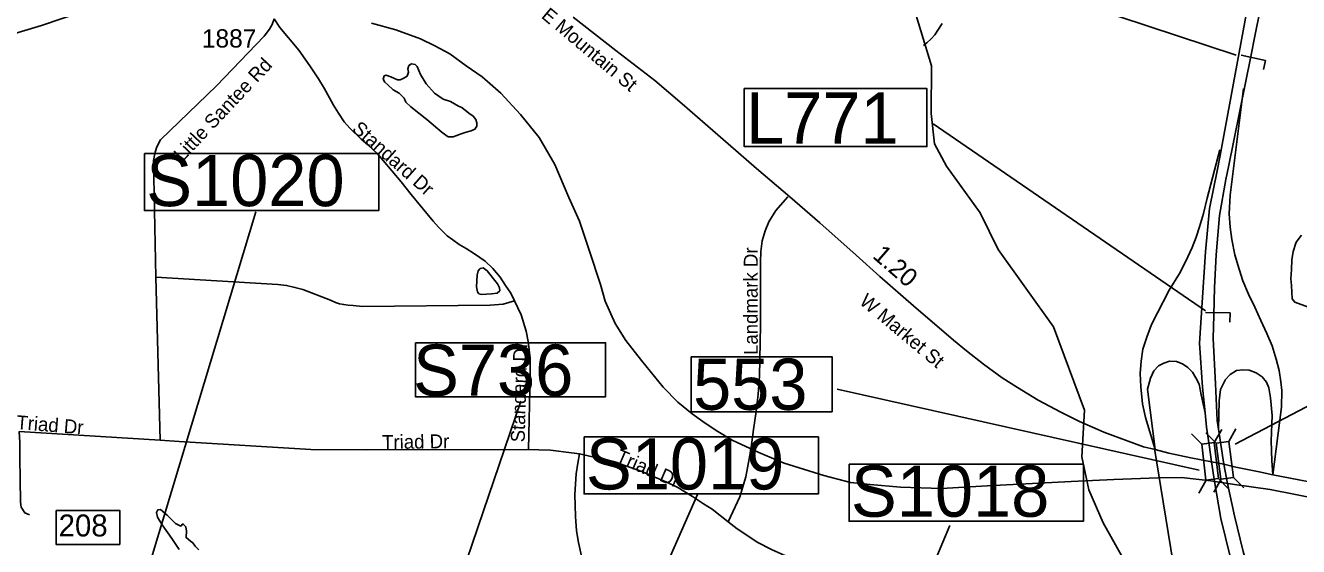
# Model space of a CAD drawing. Extents: x 1662474 to 1856135, y 779280 to 917889.
# Drawn here: x 1706360 to 1715048, y 853959 to 857518 of the extents above; entities that cross this region are included whole.
import ezdxf

# ---------------------------------------------------------------- set-up
doc = ezdxf.new("R2010")
doc.units = 0
for name, color, linetype in [('Exist Hydrographic Misc Water Feature', 7, 'Continuous'), ('Exist Hydrographic Pond Under 1500 Sq Ft', 7, 'Continuous'), ('Exist Railroad Mainline', 7, 'Continuous'), ('Exist Road Non-System Type 51', 7, 'Continuous'), ('Exist Road Non-System Type 51 Label', 7, 'Continuous'), ('Exist Road Primary Interstate Interchange CELL', 7, 'Continuous'), ('Exist Road Primary Interstate Structure Ovrhead Sign CELL', 7, 'Continuous'), ('Exist Road Primary NC Divided Attributed', 7, 'Continuous'), ('Exist Road Primary NC Ramp 1 Lane Attributed', 7, 'Continuous'), ('Exist Road Primary NC Structure Ovrhead Sign Number Label', 7, 'Continuous'), ('Exist Road Primary NC Structure Standard Bridge CELL', 7, 'Continuous'), ('Exist Road Primary NC Structure Standard Bridge Number Label', 7, 'Continuous'), ('Exist Road Primary US Structure Cantilever Sign CELL', 7, 'Continuous'), ('Exist Road Primary US Structure Cantilever Sign Number Label', 7, 'Continuous'), ('Exist Road Secondary Mileage Hundredths English Label', 7, 'Continuous'), ('Exist Road Secondary Type 51 Attributed', 7, 'Continuous'), ('Exist Road Secondary Type 51 Label', 7, 'Continuous'), ('Exist Road Secondary Type 51 Number Label', 7, 'Continuous')]:
    doc.layers.add(name, color=color, linetype=linetype)

msp = doc.modelspace()

# ---------------------------------------------------------------- linework, layer by layer
at = {"layer": 'Exist Hydrographic Misc Water Feature'}
for points in [[(1713904.2, 853094.4), (1713965.2, 853385.2), (1713935.1, 853727.2), (1713714.2, 854122.4), (1713616.2, 854347.6), (1713568.2, 854571.8), (1713588.2, 854889.8), (1713376.1, 855458.7), (1712998.1, 855988.3), (1712875.1, 856237), (1712645.1, 856556.8), (1712563.1, 856709.4), (1712540.1, 856916.7), (1712543.1, 857241.7), (1712365.1, 857826.2)], [(1712615.6, 857530.6), (1712565.3, 857454.5), (1712541.1, 857426.3), (1712511, 857399), (1712487.8, 857379.8)]]:
    msp.add_lwpolyline(points, dxfattribs=at)
at = {"layer": 'Exist Hydrographic Pond Under 1500 Sq Ft'}
for points in [[(1709334.4, 856776.5), (1709279.1, 856757), (1709244.9, 856757), (1709204.2, 856786.2), (1709098.5, 856875.7), (1708991.1, 856961.8), (1708957, 856992.7), (1708944, 857022), (1708911.4, 857056.2), (1708869.1, 857078.9), (1708833.3, 857113.1), (1708812.2, 857130.9), (1708800.8, 857150.5), (1708808.9, 857173.2), (1708822, 857178.1), (1708854.5, 857166.7), (1708898.4, 857147.2), (1708917.9, 857147.2), (1708937.5, 857155.3), (1708965.1, 857171.6), (1708974.9, 857199.2), (1708970, 857220.4), (1708976.5, 857243.1), (1708994.4, 857256.1), (1709018.8, 857251.3), (1709033.4, 857236.6), (1709056.2, 857183), (1709093.6, 857119.6), (1709152.2, 857054.5), (1709210.8, 857013.9), (1709261.2, 856997.6), (1709314.9, 856966.7), (1709337.6, 856957), (1709386.4, 856917.9), (1709415.7, 856898.4), (1709433.6, 856875.7), (1709440.1, 856852.9), (1709440.1, 856830.1), (1709427.1, 856809), (1709402.7, 856797.6), (1709366.9, 856787.9), (1709334.4, 856776.5)], [(1715203.4, 855562), (1715021.8, 855627), (1715005.5, 855651.4), (1715000.1, 855740.8), (1714994.7, 855786.9), (1715000.1, 855851.9), (1715002.8, 855917), (1715010.9, 855973.8), (1715032.6, 856038.9), (1715067.9, 856084.9)], [(1709581.5, 855752.5), (1709511.6, 855842.9), (1709484.2, 855862.1), (1709463.7, 855858), (1709450, 855842.9), (1709441.7, 855812.8), (1709439, 855733.3), (1709445.9, 855697.7), (1709454.1, 855685.4), (1709473.3, 855679.9), (1709540.4, 855684), (1709580.1, 855689.5), (1709596.6, 855706), (1709595.2, 855725.1), (1709581.5, 855752.5)], [(1707408.3, 853939.1), (1707359.1, 854014.4), (1707292, 854107.4), (1707260.5, 854160.8), (1707253.6, 854190.9), (1707263.2, 854210.1), (1707282.4, 854212.8), (1707326.2, 854173.1), (1707383.7, 854117), (1707420.7, 854099.2), (1707434.4, 854115.6), (1707453.5, 854095.1), (1707459, 854063.6), (1707456.3, 854021.2), (1707486.4, 853996.6), (1707501.5, 853984.2), (1707519.3, 853961), (1707543.9, 853937.7)]]:
    msp.add_lwpolyline(points, dxfattribs=at)
at = {"layer": 'Exist Railroad Mainline'}
for points in [[(1706287.8, 857463.6), (1706470.4, 857517.5), (1706743.8, 857610.8)], [(1708720.7, 857532.5), (1708888.6, 857488.3), (1709056.6, 857426.5), (1709152.8, 857378.9), (1709255.2, 857323.3), (1709368.4, 857242.2), (1709477.3, 857167.1), (1709603.6, 857054.5), (1709738.8, 856910.4), (1709865, 856752.7), (1709973.2, 856568), (1710067.9, 856342.8), (1710140, 856180.6), (1710206.2, 855982.9), (1710283.6, 855748), (1710315.5, 855633.9), (1710383.8, 855483.1), (1710456.7, 855366.3), (1710563.4, 855229.1), (1710711.5, 855047.4), (1710812.5, 854946.3), (1710909.7, 854865.2), (1710983.3, 854812.5), (1711074.7, 854751.4), (1711182, 854686.2), (1711365.2, 854602.2), (1711538.6, 854528.5), (1711808, 854445.6), (1711991.5, 854397.6), (1712125.5, 854384.1), (1712331.6, 854363.9), (1712611.8, 854354.9), (1712922.3, 854373.6), (1713497, 854403.5), (1713787.4, 854416.4), (1714089.8, 854429.1), (1714249.9, 854431.4), (1714449.9, 854407.3), (1714611.7, 854383.6), (1714853.7, 854348.9), (1715349, 854251.8)]]:
    msp.add_lwpolyline(points, dxfattribs=at)
at = {"layer": 'Exist Road Non-System Type 51'}
for p, q in [((1707249.6, 855797.9), (1707278.9, 854686.9)), ((1707278.9, 854686.9), (1706318, 854745.8))]:
    msp.add_line(p, q, dxfattribs=at)
for points in [[(1708057.9, 857562.9), (1708043.1, 857524.6), (1708024.8, 857492.9), (1707990.1, 857444.5), (1707664.4, 857105.7), (1707280.9, 856736.9), (1707256.8, 856689.2), (1707244.8, 856652.9), (1707235, 856596.5), (1707249.6, 855797.9)], [(1708057.9, 857562.9), (1708097.1, 857503.6), (1708225, 857348.8), (1708301.9, 857241.4), (1708359.6, 857154), (1708399.6, 857090.4), (1708435, 857022.2), (1708463.4, 856973.7), (1708496.4, 856919.6), (1708536.2, 856859.5), (1708574.1, 856816.7), (1708651.2, 856740.1), (1708696.6, 856703.4), (1708759.6, 856642.7), (1708801.9, 856596.2), (1708925.2, 856449), (1708993.2, 856363.9), (1709142.4, 856181.2), (1709178.2, 856141.2), (1709237.9, 856081.6), (1709275.9, 856054.5), (1709319.5, 856022.8), (1709368.2, 855993.6), (1709424.8, 855959.2), (1709497.6, 855907.2), (1709549.9, 855858.2), (1709598.8, 855799.4), (1709637.1, 855742.4), (1709671.4, 855689.4), (1709696.6, 855637.2)], [(1711563.5, 856346.7), (1711480.9, 856253.2), (1711434.1, 856176.9), (1711408.1, 856115.4), (1711388.1, 856047.7), (1711379.2, 855974.5), (1711376.6, 855900.8), (1711376.6, 855470.9), (1711368.5, 855123.6), (1711360.6, 854999.4), (1711346.5, 854882.4), (1711328.9, 854758.2), (1711310.2, 854619.9), (1711276.6, 854434.6), (1711236, 854299.9), (1711154.9, 854128.6)], [(1709696.6, 855637.2), (1709620.5, 855613.4), (1709531.9, 855606.8), (1708660.1, 855598.6), (1708597.4, 855604.9), (1708562, 855608.1), (1708531.9, 855611.2), (1708502.6, 855616.2), (1708475.6, 855626.2), (1708441.2, 855641.4), (1708253.9, 855715.2), (1708198.5, 855729.1), (1708142.4, 855742.8), (1708082, 855747.7), (1707249.6, 855797.9)], [(1709696.6, 855637.2), (1709742.4, 855541.2), (1709777.8, 855430.4), (1709790.4, 855359.5), (1709803.8, 855245.6), (1709804.8, 855183.9), (1709803.8, 855132), (1709792.4, 854623.1)], [(1706318, 854745.8), (1706320.9, 854670.4), (1706321.6, 854614.2), (1706322.1, 854580.5), (1706322.2, 854545.6), (1706322.9, 854509.9), (1706323.1, 854473.9), (1706323.4, 854438.6), (1706323.6, 854404.2), (1706324.1, 854371.5), (1706325.6, 854309.9), (1706326.4, 854262), (1706329.9, 854229.4), (1706354.9, 854190.4), (1706387.5, 854176.9)], [(1709792.4, 854623.1), (1708687.1, 854620.9), (1708308.1, 854621.2), (1707410.1, 854676.1), (1707278.9, 854686.9)], [(1710141.2, 854591.6), (1710087.1, 854599.2), (1709942.4, 854617), (1709864.4, 854620.9), (1709792.4, 854623.1)], [(1714064, 854629.4), (1714108.4, 854361.9), (1714261.4, 853427.9), (1714268.1, 853326.2), (1714262.9, 853224.1), (1714250.1, 853140.2), (1714229.4, 853057.8), (1714197.6, 852970.1), (1714152.8, 852878.5), (1714112.4, 852813.7), (1713856.9, 852495)], [(1710457.5, 853171.9), (1710400.9, 853232), (1710354.9, 853283.4), (1710304, 853380.2), (1710278, 853472.9), (1710242.2, 853581.6), (1710206.1, 853701.2), (1710171.4, 853818.9), (1710153.9, 853892.9), (1710135.1, 853987.6), (1710121.6, 854067.9), (1710112.9, 854163.8), (1710109, 854314.7), (1710119.4, 854455.4), (1710129.9, 854528.4), (1710141.2, 854591.6)], [(1711154.9, 854128.6), (1711046.8, 854213.6), (1710986.9, 854251.9), (1710913.1, 854301.2), (1710811.1, 854361.7), (1710736.2, 854398.9), (1710654.9, 854432.5), (1710572.8, 854469), (1710488.2, 854500.2), (1710386.1, 854534.6), (1710259.1, 854565.9), (1710141.2, 854591.6)], [(1711593.1, 853876.6), (1711451.1, 853940.1), (1711357.8, 853986.1), (1711217.1, 854079.5), (1711154.9, 854128.6)]]:
    msp.add_lwpolyline(points, dxfattribs=at)
at = {"layer": 'Exist Road Primary Interstate Interchange CELL'}
msp.add_lwpolyline([(1706568.9, 854206.7), (1707003.9, 854206.7), (1707003.9, 853973.5), (1706568.9, 853973.5)], close=True, dxfattribs=at)
at = {"layer": 'Exist Road Primary Interstate Structure Ovrhead Sign CELL'}
for p, q in [((1707094.8, 853467.8), (1707932.2, 856244.4)), ((1708983.4, 852726), (1709739.9, 854951.2)), ((1710054.4, 852283.6), (1710945.7, 854314.8)), ((1711647.7, 851686.7), (1712667.9, 854103.6))]:
    msp.add_line(p, q, dxfattribs=at)
msp.add_lwpolyline([(1709021.6, 855351.1), (1710319.5, 855351.1), (1710319.5, 854982.5), (1709021.6, 854982.5)], close=True, dxfattribs=at)
at = {"layer": 'Exist Road Primary NC Divided Attributed'}
for points in [[(1714569.2, 856552), (1714722.2, 857304.8), (1714752.5, 857456), (1714812.3, 857760.3), (1714948.2, 858477.6), (1714975.1, 858641.4)], [(1714793.6, 858129.8), (1714708.1, 857691.9), (1714511.4, 856617.9), (1714492.9, 856525.1)], [(1714492.9, 856525.1), (1714441.2, 856266.9), (1714413.1, 855972.1), (1714371, 855347.3), (1714391.8, 855047.8), (1714409.9, 854873.3)], [(1714501.6, 854761.2), (1714491.5, 854820.4), (1714480.7, 855070.3), (1714464.3, 855380.1), (1714468.7, 855539.6), (1714475.2, 855727.9), (1714486.1, 855950.7), (1714507.7, 856220.3), (1714551.8, 856466.1), (1714569.2, 856552)], [(1714409.9, 854873.3), (1714420, 854775.4), (1714438.2, 854654.4), (1714454.9, 854537.7)], [(1714537, 854522.6), (1714501.6, 854761.2)], [(1714454.9, 854537.7), (1714474.4, 854403.7), (1714518.1, 854151.5), (1714614.2, 853761.8), (1714781.1, 853304.7), (1714940.6, 852939.8), (1715103.9, 852601), (1715348.7, 852136.6), (1715740.5, 851377.2), (1715956.3, 850934.8), (1716083.6, 850647.2), (1716249.6, 850215.8), (1716318.7, 849988.5)], [(1716390, 849984.5), (1716372.9, 850056.8), (1716307.6, 850258.1), (1716231.4, 850475.7), (1716128, 850747.7), (1716046.3, 850932.6), (1715760.5, 851472.4), (1715689.7, 851621.2), (1715609.2, 851811.4), (1715452.2, 852106.9), (1715175.2, 852693.1), (1714934.8, 853192), (1714838.5, 853415), (1714729.9, 853713.5), (1714670.2, 853925.2), (1714610.4, 854169.5), (1714564.1, 854390.6), (1714537, 854522.6)]]:
    msp.add_lwpolyline(points, dxfattribs=at)
at = {"layer": 'Exist Road Primary NC Ramp 1 Lane Attributed'}
for points in [[(1714873.1, 854449.9), (1714931.4, 854910.2), (1714933.2, 855025.7), (1714926.1, 855085), (1714915.1, 855162.4), (1714895.8, 855237.8), (1714867.6, 855328.9), (1714831.1, 855415.2), (1714790.5, 855503.6), (1714748.8, 855594.7), (1714706.2, 855681.6), (1714668.8, 855774.5), (1714641.6, 855852.7), (1714613.6, 855951.7), (1714593.6, 856055.9), (1714581.4, 856141.2), (1714573.4, 856230.9), (1714580.5, 856357.9), (1714671.4, 857088.1)], [(1714068.7, 854621.7), (1714003.6, 854840.9), (1713983.9, 854933), (1713970.9, 855050.6), (1713966.6, 855141.4), (1713974, 855224.6), (1713986.4, 855306.8), (1714012.6, 855389.2), (1714045.4, 855475.8), (1714166.1, 855710.2), (1714234.9, 855824.6), (1714278.6, 855907.9), (1714322.5, 856001.8), (1714349.6, 856071.9), (1714372.4, 856143.5), (1714398.4, 856233), (1714424.6, 856338.2), (1714511.8, 856667.9)], [(1714068.7, 854621.7), (1714018.2, 855034.7), (1714038.1, 855109.5), (1714061.4, 855159.4), (1714093, 855192.6), (1714127.9, 855212.6), (1714166.2, 855224.2), (1714216.1, 855222.6), (1714256, 855207.6), (1714292.6, 855182.7), (1714324.2, 855149.4), (1714347.5, 855111.2), (1714369.1, 855068), (1714384.1, 854994.8), (1714409.9, 854873.3)], [(1714501.6, 854761.2), (1714505.9, 854954.3), (1714516, 855032.7), (1714547.4, 855095.4), (1714548.1, 855096.9), (1714582.3, 855133.1), (1714624.5, 855161.2), (1714668.7, 855167.2), (1714710.9, 855163.2), (1714759.1, 855145.1), (1714799.3, 855119), (1714829.4, 855080.9), (1714845.5, 855042.7), (1714857.5, 854974.4), (1714867.6, 854853.9), (1714861.5, 854681.3), (1714865.6, 854546.7), (1714873.1, 854449.9)]]:
    msp.add_lwpolyline(points, dxfattribs=at)
at = {"layer": 'Exist Road Primary NC Structure Ovrhead Sign Number Label'}
for points in [[(1707172.2, 856642.1), (1708771.2, 856642.1), (1708771.2, 856253.1), (1707172.2, 856253.1)], [(1710172.7, 854707.5), (1711771.8, 854707.5), (1711771.8, 854318.6), (1710172.7, 854318.6)], [(1711981.1, 854521.2), (1713580.1, 854521.2), (1713580.1, 854132.2), (1711981.1, 854132.2)]]:
    msp.add_lwpolyline(points, close=True, dxfattribs=at)
at = {"layer": 'Exist Road Primary NC Structure Standard Bridge CELL'}
for p, q in [((1714318.3, 854729.1), (1714387.1, 854657.9)), ((1714414.9, 854735.5), (1714485, 854664.4)), ((1714523.3, 854757.6), (1714473.2, 854669.9)), ((1714619.9, 854763.7), (1714571.1, 854676.2)), ((1714603.7, 854430.5), (1714673.9, 854359.3)), ((1714417.6, 854412), (1714367.5, 854324.3)), ((1714519.7, 854418.9), (1714470.9, 854331.4)), ((1714501.7, 854423.7), (1714570.5, 854352.5))]:
    msp.add_line(p, q, dxfattribs=at)
for points in [[(1714473.2, 854669.9), (1714502.1, 854423.7), (1714416.1, 854411.8), (1714387.1, 854657.9)], [(1714571.1, 854676.2), (1714604.1, 854430.5), (1714518.1, 854418.7), (1714485, 854664.4)]]:
    msp.add_lwpolyline(points, close=True, dxfattribs=at)
at = {"layer": 'Exist Road Primary NC Structure Standard Bridge Number Label'}
for p, q in [((1714616.1, 854657.8), (1716703.2, 855757.5)), ((1714369.8, 854481.5), (1711899.1, 855035))]:
    msp.add_line(p, q, dxfattribs=at)
msp.add_lwpolyline([(1710903.4, 855255.4), (1711864.3, 855255.4), (1711864.3, 854880.4), (1710903.4, 854880.4)], close=True, dxfattribs=at)
at = {"layer": 'Exist Road Primary US Structure Cantilever Sign CELL'}
for p, q in [((1714821.8, 857279.2), (1714657, 857314.7)), ((1714821.8, 857279.2), (1714808.5, 857217.2)), ((1714581.4, 855554.3), (1714412.8, 855557.9)), ((1714581.4, 855554.3), (1714580, 855490.9))]:
    msp.add_line(p, q, dxfattribs=at)
at = {"layer": 'Exist Road Primary US Structure Cantilever Sign Number Label'}
for p, q in [((1714621.3, 857313.6), (1712434.4, 858043.4)), ((1714412.5, 855569.8), (1712554.7, 856846.3))]:
    msp.add_line(p, q, dxfattribs=at)
msp.add_lwpolyline([(1711265.1, 857086.7), (1712512, 857086.7), (1712512, 856690), (1711265.1, 856690)], close=True, dxfattribs=at)
at = {"layer": 'Exist Road Secondary Type 51 Attributed'}
msp.add_line((1714537, 854522.6), (1714454.9, 854537.7), dxfattribs=at)
for points in [[(1714068.7, 854621.7), (1713989.5, 854641.3), (1713719.4, 854739.6), (1713679.2, 854759.7), (1713553.1, 854813.7), (1713426.2, 854876.5), (1713271.6, 854959.3), (1713129.8, 855045.3), (1713025.7, 855112.6), (1712898.8, 855205.5), (1712781.4, 855294.8), (1712693.7, 855369), (1712420.9, 855603.7), (1712190.2, 855804.3), (1712029.3, 855949.4), (1711780.4, 856170.5), (1711575.3, 856346.7), (1711349.1, 856540.3), (1711156.2, 856709.8), (1710842.3, 856982), (1710654.5, 857141), (1710388, 857346.5), (1710097.8, 857574.4)], [(1714454.9, 854537.7), (1714312.7, 854565.6), (1714162.6, 854596.2), (1714068.7, 854621.7)], [(1714873.1, 854449.9), (1714778.2, 854470.1), (1714619.9, 854502.4), (1714537, 854522.6)], [(1718174.3, 853799.4), (1717937, 853840.6), (1717871.3, 853853.5), (1717569.4, 853919.1), (1717066.1, 854037.2), (1716926.3, 854062.8), (1716341, 854169.8), (1715314.6, 854364.4), (1715298.9, 854366.7), (1714873.1, 854449.9)]]:
    msp.add_lwpolyline(points, dxfattribs=at)

# ---------------------------------------------------------------- texts
at = {"layer": 'Exist Road Non-System Type 51 Label'}
for s, rotation, p in [('Little Santee Rd', 46.75033, (1707431.4, 856582.3)), ('Standard Dr', 318.54635, (1708582.5, 856801.5)), ('Landmark Dr', 90.03884, (1711357.6, 855267.3)), ('Standard Dr', 88.4582, (1709766.9, 854670.1)), ('Triad Dr', 355.39231, (1706295.3, 854761.9)), ('Triad Dr', 0.77127, (1708794.2, 854625.2)), ('Triad Dr', 336.72405, (1710381.3, 854539.8))]:
    msp.add_text(s, height=95, rotation=rotation, dxfattribs=at).set_placement(p)
at = {"layer": 'Exist Road Primary Interstate Interchange CELL'}
msp.add_text('208', height=150, dxfattribs=at).set_placement((1706586.5, 854028.4))
at = {"layer": 'Exist Road Primary Interstate Structure Ovrhead Sign CELL'}
msp.add_text('S736', height=350, dxfattribs=at).set_placement((1709005.6, 854988.6))
at = {"layer": 'Exist Road Primary NC Structure Ovrhead Sign Number Label'}
for s, p in [('S1020', (1707184.7, 856283.7)), ('S1019', (1710185.2, 854349.2)), ('S1018', (1711993.6, 854162.8))]:
    msp.add_text(s, height=350, dxfattribs=at).set_placement(p)
at = {"layer": 'Exist Road Primary NC Structure Standard Bridge Number Label'}
msp.add_text('553', height=350, dxfattribs=at).set_placement((1710916, 854892.9))
at = {"layer": 'Exist Road Primary US Structure Cantilever Sign Number Label'}
msp.add_text('L771', height=350, dxfattribs=at).set_placement((1711277.7, 856709.8))
at = {"layer": 'Exist Road Secondary Mileage Hundredths English Label'}
msp.add_text('1.20', height=125, rotation=318.99485, dxfattribs=at).set_placement((1712134.4, 855935.6))
at = {"layer": 'Exist Road Secondary Type 51 Label'}
for s, rotation, p in [('E Mountain St', 319.97984, (1709874.7, 857574.1)), ('W Market St', 320.0561, (1712044.5, 855621.5))]:
    msp.add_text(s, height=95, rotation=rotation, dxfattribs=at).set_placement(p)
at = {"layer": 'Exist Road Secondary Type 51 Number Label'}
msp.add_text('1887', height=125, dxfattribs=at).set_placement((1707564, 857366.6))

doc.saveas('drawing.dxf')
